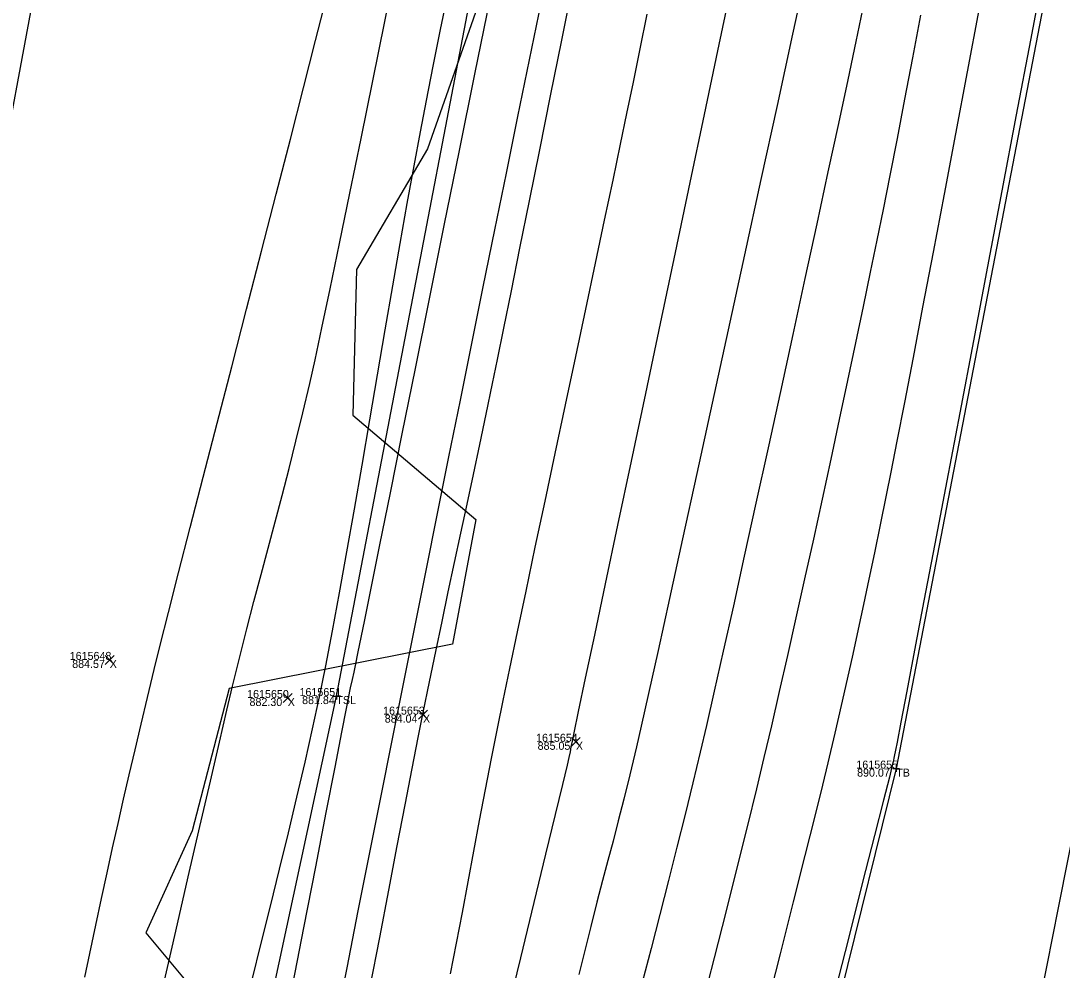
# Model space of a CAD drawing. Extents: x 1957117 to 1971063, y 701601 to 715861.
# Drawn here: x 1962801.93 to 1962847.45, y 704038.02 to 704079.53 of the extents above; entities that cross this region are included whole.
import ezdxf

# ---------------------------------------------------------------- set-up
doc = ezdxf.new("R2010")
doc.units = 0
for name, color, linetype in [('AP_X_Lights', 7, 'Continuous'), ('DT_X_Break_Line', 7, 'Continuous'), ('DT_X_Contour_Major', 7, 'Continuous'), ('DT_X_Contour_Minor', 7, 'Continuous'), ('DT_X_TIN_Hull', 7, 'Continuous'), ('GE_X_CL_20', 7, 'Continuous'), ('HY_X_Water_Edge', 7, 'Continuous'), ('PV_P_Drive', 7, 'Continuous'), ('PV_P_Shoulder', 7, 'Continuous'), ('RS_Raster1', 7, 'Continuous'), ('RW_X_Esmt_RR', 7, 'Continuous'), ('SC_Scratch1', 7, 'Continuous'), ('VG_X_Tree_Line_Rt', 7, 'Continuous')]:
    doc.layers.add(name, color=color, linetype=linetype)

msp = doc.modelspace()

# ---------------------------------------------------------------- linework, layer by layer
at = {"layer": 'AP_X_Lights'}
for p, q in [((1962805.618, 704051.388), (1962806.006, 704051.778)), ((1962805.618, 704051.778), (1962806.006, 704051.388)), ((1962813.399, 704049.723), (1962813.787, 704050.113)), ((1962813.399, 704050.113), (1962813.787, 704049.723)), ((1962819.313, 704048.996), (1962819.701, 704049.386)), ((1962819.313, 704049.386), (1962819.701, 704048.996)), ((1962825.997, 704047.808), (1962826.385, 704048.198)), ((1962825.997, 704048.198), (1962826.385, 704047.808))]:
    msp.add_line(p, q, dxfattribs=at)
at = {"layer": 'DT_X_Break_Line'}
for points in [[(1962730.818, 703457.798), (1962733.395, 703504.264), (1962741.916, 703605.02), (1962747.624, 703652.087), (1962756.592, 703704.666), (1962761.935, 703754.654), (1962770.271, 703804.276), (1962778.004, 703852.465), (1962787.236, 703902.544), (1962794.92, 703952.201), (1962805.163, 704000.74), (1962815.72, 704050.002), (1962825.218, 704099.5), (1962834.811, 704148.707), (1962846.035, 704198.31), (1962854.549, 704243.654), (1962868.069, 704295.231)], [(1962892.064, 704289.931), (1962881.011, 704234.451), (1962871.969, 704195.37), (1962858.193, 704145.387), (1962849.618, 704095.769), (1962840.196, 704046.83), (1962828.044, 703997.69), (1962822.426, 703949.671), (1962812.618, 703898.591), (1962803.468, 703849.395), (1962793.965, 703803.71), (1962788.733, 703751.727), (1962780.252, 703700.82), (1962774.948, 703651.755), (1962769.57, 703604.236), (1962761.597, 703549.082), (1962757.692, 703508.157), (1962753.044, 703454.513)]]:
    msp.add_lwpolyline(points, dxfattribs=at)
at = {"layer": 'DT_X_Contour_Major'}
for points in [[(1962846.663, 704081.85), (1962846.063, 704078.682), (1962845.444, 704075.414), (1962844.815, 704072.097), (1962844.186, 704068.787), (1962843.569, 704065.534), (1962842.972, 704062.393), (1962842.407, 704059.416), (1962841.882, 704056.657), (1962841.409, 704054.168), (1962840.997, 704052.004), (1962840.657, 704050.216), (1962840.398, 704048.858), (1962840.231, 704047.983), (1962840.166, 704047.644), (1962840.108, 704047.358), (1962840.058, 704047.131), (1962839.992, 704046.847), (1962839.895, 704046.462), (1962839.641, 704045.457), (1962839.247, 704043.901), (1962838.729, 704041.862), (1962838.107, 704039.41), (1962837.397, 704036.612)], [(1962846.663, 704081.85), (1962846.063, 704078.682), (1962845.444, 704075.414), (1962844.815, 704072.097), (1962844.186, 704068.787), (1962843.569, 704065.534), (1962842.972, 704062.393), (1962842.407, 704059.416), (1962841.882, 704056.657), (1962841.409, 704054.168), (1962840.997, 704052.004), (1962840.657, 704050.216), (1962840.398, 704048.858), (1962840.231, 704047.983), (1962840.166, 704047.644), (1962840.108, 704047.358), (1962840.058, 704047.131), (1962839.992, 704046.847), (1962839.895, 704046.462), (1962839.641, 704045.457), (1962839.247, 704043.901), (1962838.729, 704041.862), (1962838.107, 704039.41), (1962837.397, 704036.612)], [(1962832.927, 704080.775), (1962832.389, 704078.218), (1962831.801, 704075.424), (1962831.176, 704072.461), (1962830.53, 704069.397), (1962829.877, 704066.299), (1962829.231, 704063.234), (1962828.605, 704060.27), (1962828.016, 704057.475), (1962827.476, 704054.917), (1962827, 704052.662), (1962826.603, 704050.779), (1962826.298, 704049.335), (1962826.101, 704048.398), (1962826.025, 704048.035), (1962825.975, 704047.776), (1962825.937, 704047.57), (1962825.884, 704047.312), (1962825.806, 704046.987), (1962825.602, 704046.141), (1962825.285, 704044.825), (1962824.866, 704043.089), (1962824.357, 704040.984), (1962823.771, 704038.561), (1962823.12, 704035.87)], [(1962832.927, 704080.775), (1962832.389, 704078.218), (1962831.801, 704075.424), (1962831.176, 704072.461), (1962830.53, 704069.397), (1962829.877, 704066.299), (1962829.231, 704063.234), (1962828.605, 704060.27), (1962828.016, 704057.475), (1962827.476, 704054.917), (1962827, 704052.662), (1962826.603, 704050.779), (1962826.298, 704049.335), (1962826.101, 704048.398), (1962826.025, 704048.035), (1962825.975, 704047.776), (1962825.937, 704047.57), (1962825.884, 704047.312), (1962825.806, 704046.987), (1962825.602, 704046.141), (1962825.285, 704044.825), (1962824.866, 704043.089), (1962824.357, 704040.984), (1962823.771, 704038.561), (1962823.12, 704035.87)]]:
    msp.add_lwpolyline(points, dxfattribs=at)
at = {"layer": 'DT_X_Contour_Minor'}
for points in [[(1962808.138, 704037.239), (1962808.706, 704039.729), (1962809.248, 704042.097), (1962809.753, 704044.295), (1962810.21, 704046.275), (1962810.608, 704047.99), (1962810.936, 704049.392), (1962811.183, 704050.434), (1962811.497, 704051.713), (1962811.809, 704052.946), (1962812.119, 704054.142), (1962812.428, 704055.313), (1962812.736, 704056.469), (1962813.042, 704057.619), (1962813.347, 704058.775), (1962813.651, 704059.947), (1962813.953, 704061.145), (1962814.255, 704062.381), (1962814.555, 704063.663), (1962814.786, 704064.704), (1962815.086, 704066.102), (1962815.446, 704067.813), (1962815.857, 704069.793), (1962816.31, 704071.996), (1962816.797, 704074.379), (1962817.309, 704076.896), (1962817.837, 704079.503), (1962818.372, 704082.156)], [(1962808.138, 704037.239), (1962808.706, 704039.729), (1962809.248, 704042.097), (1962809.753, 704044.295), (1962810.21, 704046.275), (1962810.608, 704047.99), (1962810.936, 704049.392), (1962811.183, 704050.434), (1962811.497, 704051.713), (1962811.809, 704052.946), (1962812.119, 704054.142), (1962812.428, 704055.313), (1962812.736, 704056.469), (1962813.042, 704057.619), (1962813.347, 704058.775), (1962813.651, 704059.947), (1962813.953, 704061.145), (1962814.255, 704062.381), (1962814.555, 704063.663), (1962814.786, 704064.704), (1962815.086, 704066.102), (1962815.446, 704067.813), (1962815.857, 704069.793), (1962816.31, 704071.996), (1962816.797, 704074.379), (1962817.309, 704076.896), (1962817.837, 704079.503), (1962818.372, 704082.156)], [(1962836.303, 704081.885), (1962835.664, 704078.942), (1962834.986, 704075.819), (1962834.282, 704072.581), (1962833.566, 704069.29), (1962832.851, 704066.01), (1962832.152, 704062.804), (1962831.482, 704059.737), (1962830.854, 704056.871), (1962830.283, 704054.269), (1962829.782, 704051.996), (1962829.365, 704050.115), (1962829.046, 704048.689), (1962828.838, 704047.781), (1962828.544, 704046.555), (1962828.282, 704045.49), (1962828.042, 704044.543), (1962827.815, 704043.665), (1962827.59, 704042.811), (1962827.36, 704041.934), (1962827.113, 704040.988), (1962826.841, 704039.926), (1962826.534, 704038.703), (1962826.32, 704037.834)], [(1962836.303, 704081.885), (1962835.664, 704078.942), (1962834.986, 704075.819), (1962834.282, 704072.581), (1962833.566, 704069.29), (1962832.851, 704066.01), (1962832.152, 704062.804), (1962831.482, 704059.737), (1962830.854, 704056.871), (1962830.283, 704054.269), (1962829.782, 704051.996), (1962829.365, 704050.115), (1962829.046, 704048.689), (1962828.838, 704047.781), (1962828.544, 704046.555), (1962828.282, 704045.49), (1962828.042, 704044.543), (1962827.815, 704043.665), (1962827.59, 704042.811), (1962827.36, 704041.934), (1962827.113, 704040.988), (1962826.841, 704039.926), (1962826.534, 704038.703), (1962826.32, 704037.834)], [(1962826.065, 704081.161), (1962825.565, 704078.677), (1962825.074, 704076.241), (1962824.6, 704073.89), (1962824.151, 704071.661), (1962823.733, 704069.593), (1962823.355, 704067.722), (1962823.023, 704066.087), (1962822.746, 704064.725), (1962822.53, 704063.673), (1962822.25, 704062.322), (1962821.971, 704060.997), (1962821.695, 704059.691), (1962821.419, 704058.4), (1962821.145, 704057.118), (1962820.871, 704055.838), (1962820.598, 704054.556), (1962820.324, 704053.264), (1962820.05, 704051.958), (1962819.775, 704050.632), (1962819.499, 704049.281), (1962819.282, 704048.193), (1962819.016, 704046.836), (1962818.709, 704045.245), (1962818.366, 704043.458), (1962817.994, 704041.511), (1962817.6, 704039.443), (1962817.19, 704037.29)], [(1962826.065, 704081.161), (1962825.565, 704078.677), (1962825.074, 704076.241), (1962824.6, 704073.89), (1962824.151, 704071.661), (1962823.733, 704069.593), (1962823.355, 704067.722), (1962823.023, 704066.087), (1962822.746, 704064.725), (1962822.53, 704063.673), (1962822.25, 704062.322), (1962821.971, 704060.997), (1962821.695, 704059.691), (1962821.419, 704058.4), (1962821.145, 704057.118), (1962820.871, 704055.838), (1962820.598, 704054.556), (1962820.324, 704053.264), (1962820.05, 704051.958), (1962819.775, 704050.632), (1962819.499, 704049.281), (1962819.282, 704048.193), (1962819.016, 704046.836), (1962818.709, 704045.245), (1962818.366, 704043.458), (1962817.994, 704041.511), (1962817.6, 704039.443), (1962817.19, 704037.29)], [(1962812.034, 704037.595), (1962812.436, 704039.205), (1962812.838, 704040.821), (1962813.235, 704042.431), (1962813.623, 704044.024), (1962813.996, 704045.587), (1962814.35, 704047.108), (1962814.68, 704048.574), (1962814.981, 704049.973), (1962815.256, 704051.33), (1962815.55, 704052.855), (1962815.858, 704054.521), (1962816.178, 704056.302), (1962816.508, 704058.172), (1962816.844, 704060.105), (1962817.183, 704062.073), (1962817.522, 704064.052), (1962817.858, 704066.015), (1962818.189, 704067.936), (1962818.511, 704069.787), (1962818.822, 704071.544), (1962819.118, 704073.179), (1962819.396, 704074.667), (1962819.662, 704076.045), (1962819.957, 704077.542), (1962820.277, 704079.14), (1962820.618, 704080.821)], [(1962812.034, 704037.595), (1962812.436, 704039.205), (1962812.838, 704040.821), (1962813.235, 704042.431), (1962813.623, 704044.024), (1962813.996, 704045.587), (1962814.35, 704047.108), (1962814.68, 704048.574), (1962814.981, 704049.973), (1962815.256, 704051.33), (1962815.55, 704052.855), (1962815.858, 704054.521), (1962816.178, 704056.302), (1962816.508, 704058.172), (1962816.844, 704060.105), (1962817.183, 704062.073), (1962817.522, 704064.052), (1962817.858, 704066.015), (1962818.189, 704067.936), (1962818.511, 704069.787), (1962818.822, 704071.544), (1962819.118, 704073.179), (1962819.396, 704074.667), (1962819.662, 704076.045), (1962819.957, 704077.542), (1962820.277, 704079.14), (1962820.618, 704080.821)], [(1962804.727, 704037.71), (1962804.939, 704038.745), (1962805.201, 704039.98), (1962805.452, 704041.153), (1962805.697, 704042.277), (1962805.937, 704043.367), (1962806.177, 704044.437), (1962806.418, 704045.498), (1962806.664, 704046.566), (1962806.918, 704047.653), (1962807.183, 704048.773), (1962807.461, 704049.94), (1962807.756, 704051.167), (1962808.017, 704052.231), (1962808.376, 704053.653), (1962808.818, 704055.385), (1962809.33, 704057.375), (1962809.897, 704059.574), (1962810.507, 704061.931), (1962811.145, 704064.397), (1962811.798, 704066.922), (1962812.453, 704069.455), (1962813.095, 704071.946), (1962813.711, 704074.346), (1962814.287, 704076.603), (1962814.811, 704078.669), (1962815.267, 704080.493)], [(1962804.727, 704037.71), (1962804.939, 704038.745), (1962805.201, 704039.98), (1962805.452, 704041.153), (1962805.697, 704042.277), (1962805.937, 704043.367), (1962806.177, 704044.437), (1962806.418, 704045.498), (1962806.664, 704046.566), (1962806.918, 704047.653), (1962807.183, 704048.773), (1962807.461, 704049.94), (1962807.756, 704051.167), (1962808.017, 704052.231), (1962808.376, 704053.653), (1962808.818, 704055.385), (1962809.33, 704057.375), (1962809.897, 704059.574), (1962810.507, 704061.931), (1962811.145, 704064.397), (1962811.798, 704066.922), (1962812.453, 704069.455), (1962813.095, 704071.946), (1962813.711, 704074.346), (1962814.287, 704076.603), (1962814.811, 704078.669), (1962815.267, 704080.493)], [(1962822.424, 704080.489), (1962821.758, 704077.188), (1962821.088, 704073.863), (1962820.424, 704070.572), (1962819.778, 704067.371), (1962819.162, 704064.318), (1962818.588, 704061.469), (1962818.066, 704058.882), (1962817.608, 704056.613), (1962817.226, 704054.721), (1962816.931, 704053.261), (1962816.735, 704052.291), (1962816.649, 704051.867), (1962816.554, 704051.412), (1962816.477, 704051.051), (1962816.406, 704050.721), (1962816.329, 704050.359), (1962816.236, 704049.904), (1962816.148, 704049.455), (1962815.948, 704048.428), (1962815.65, 704046.89), (1962815.265, 704044.906), (1962814.807, 704042.542), (1962814.288, 704039.866), (1962813.722, 704036.942)], [(1962822.424, 704080.489), (1962821.758, 704077.188), (1962821.088, 704073.863), (1962820.424, 704070.572), (1962819.778, 704067.371), (1962819.162, 704064.318), (1962818.588, 704061.469), (1962818.066, 704058.882), (1962817.608, 704056.613), (1962817.226, 704054.721), (1962816.931, 704053.261), (1962816.735, 704052.291), (1962816.649, 704051.867), (1962816.554, 704051.412), (1962816.477, 704051.051), (1962816.406, 704050.721), (1962816.329, 704050.359), (1962816.236, 704049.904), (1962816.148, 704049.455), (1962815.948, 704048.428), (1962815.65, 704046.89), (1962815.265, 704044.906), (1962814.807, 704042.542), (1962814.288, 704039.866), (1962813.722, 704036.942)], [(1962829.298, 704079.823), (1962828.988, 704078.298), (1962828.691, 704076.845), (1962828.411, 704075.479), (1962828.131, 704074.128), (1962827.803, 704072.562), (1962827.435, 704070.815), (1962827.036, 704068.923), (1962826.612, 704066.922), (1962826.171, 704064.846), (1962825.723, 704062.731), (1962825.273, 704060.612), (1962824.831, 704058.525), (1962824.403, 704056.506), (1962823.998, 704054.589), (1962823.624, 704052.811), (1962823.288, 704051.206), (1962822.998, 704049.809), (1962822.762, 704048.658), (1962822.486, 704047.278), (1962822.222, 704045.913), (1962821.965, 704044.56), (1962821.713, 704043.216), (1962821.464, 704041.876), (1962821.214, 704040.539), (1962820.96, 704039.2), (1962820.701, 704037.857)], [(1962829.298, 704079.823), (1962828.988, 704078.298), (1962828.691, 704076.845), (1962828.411, 704075.479), (1962828.131, 704074.128), (1962827.803, 704072.562), (1962827.435, 704070.815), (1962827.036, 704068.923), (1962826.612, 704066.922), (1962826.171, 704064.846), (1962825.723, 704062.731), (1962825.273, 704060.612), (1962824.831, 704058.525), (1962824.403, 704056.506), (1962823.998, 704054.589), (1962823.624, 704052.811), (1962823.288, 704051.206), (1962822.998, 704049.809), (1962822.762, 704048.658), (1962822.486, 704047.278), (1962822.222, 704045.913), (1962821.965, 704044.56), (1962821.713, 704043.216), (1962821.464, 704041.876), (1962821.214, 704040.539), (1962820.96, 704039.2), (1962820.701, 704037.857)], [(1962838.723, 704080.017), (1962838.431, 704078.626), (1962838.076, 704076.951), (1962837.667, 704075.034), (1962837.213, 704072.918), (1962836.723, 704070.647), (1962836.207, 704068.261), (1962835.674, 704065.805), (1962835.133, 704063.321), (1962834.594, 704060.851), (1962834.065, 704058.438), (1962833.555, 704056.125), (1962833.075, 704053.954), (1962832.633, 704051.969), (1962832.238, 704050.211), (1962831.899, 704048.723), (1962831.626, 704047.548), (1962831.306, 704046.208), (1962830.966, 704044.82), (1962830.61, 704043.394), (1962830.241, 704041.937), (1962829.863, 704040.458), (1962829.479, 704038.967), (1962829.091, 704037.472)], [(1962838.723, 704080.017), (1962838.431, 704078.626), (1962838.076, 704076.951), (1962837.667, 704075.034), (1962837.213, 704072.918), (1962836.723, 704070.647), (1962836.207, 704068.261), (1962835.674, 704065.805), (1962835.133, 704063.321), (1962834.594, 704060.851), (1962834.065, 704058.438), (1962833.555, 704056.125), (1962833.075, 704053.954), (1962832.633, 704051.969), (1962832.238, 704050.211), (1962831.899, 704048.723), (1962831.626, 704047.548), (1962831.306, 704046.208), (1962830.966, 704044.82), (1962830.61, 704043.394), (1962830.241, 704041.937), (1962829.863, 704040.458), (1962829.479, 704038.967), (1962829.091, 704037.472)], [(1962841.262, 704079.777), (1962840.908, 704077.91), (1962840.563, 704076.104), (1962840.231, 704074.381), (1962839.915, 704072.764), (1962839.621, 704071.275), (1962839.351, 704069.936), (1962839.063, 704068.533), (1962838.752, 704067.031), (1962838.419, 704065.446), (1962838.07, 704063.794), (1962837.707, 704062.093), (1962837.334, 704060.359), (1962836.955, 704058.609), (1962836.573, 704056.86), (1962836.191, 704055.128), (1962835.814, 704053.43), (1962835.444, 704051.783), (1962835.085, 704050.203), (1962834.741, 704048.708), (1962834.415, 704047.314), (1962834.086, 704045.941), (1962833.693, 704044.343), (1962833.247, 704042.555), (1962832.757, 704040.613), (1962832.233, 704038.551), (1962831.685, 704036.404)], [(1962841.262, 704079.777), (1962840.908, 704077.91), (1962840.563, 704076.104), (1962840.231, 704074.381), (1962839.915, 704072.764), (1962839.621, 704071.275), (1962839.351, 704069.936), (1962839.063, 704068.533), (1962838.752, 704067.031), (1962838.419, 704065.446), (1962838.07, 704063.794), (1962837.707, 704062.093), (1962837.334, 704060.359), (1962836.955, 704058.609), (1962836.573, 704056.86), (1962836.191, 704055.128), (1962835.814, 704053.43), (1962835.444, 704051.783), (1962835.085, 704050.203), (1962834.741, 704048.708), (1962834.415, 704047.314), (1962834.086, 704045.941), (1962833.693, 704044.343), (1962833.247, 704042.555), (1962832.757, 704040.613), (1962832.233, 704038.551), (1962831.685, 704036.404)], [(1962843.812, 704080.007), (1962843.3, 704077.29), (1962842.789, 704074.588), (1962842.288, 704071.944), (1962841.806, 704069.404), (1962841.351, 704067.01), (1962840.93, 704064.807), (1962840.552, 704062.839), (1962840.225, 704061.151), (1962839.958, 704059.786), (1962839.759, 704058.79), (1962839.492, 704057.484), (1962839.241, 704056.266), (1962839.001, 704055.115), (1962838.766, 704054.008), (1962838.533, 704052.924), (1962838.295, 704051.84), (1962838.049, 704050.736), (1962837.788, 704049.589), (1962837.508, 704048.378), (1962837.204, 704047.081), (1962836.97, 704046.114), (1962836.632, 704044.747), (1962836.201, 704043.028), (1962835.692, 704041.008), (1962835.117, 704038.737), (1962834.489, 704036.266)], [(1962843.812, 704080.007), (1962843.3, 704077.29), (1962842.789, 704074.588), (1962842.288, 704071.944), (1962841.806, 704069.404), (1962841.351, 704067.01), (1962840.93, 704064.807), (1962840.552, 704062.839), (1962840.225, 704061.151), (1962839.958, 704059.786), (1962839.759, 704058.79), (1962839.492, 704057.484), (1962839.241, 704056.266), (1962839.001, 704055.115), (1962838.766, 704054.008), (1962838.533, 704052.924), (1962838.295, 704051.84), (1962838.049, 704050.736), (1962837.788, 704049.589), (1962837.508, 704048.378), (1962837.204, 704047.081), (1962836.97, 704046.114), (1962836.632, 704044.747), (1962836.201, 704043.028), (1962835.692, 704041.008), (1962835.117, 704038.737), (1962834.489, 704036.266)]]:
    msp.add_lwpolyline(points, dxfattribs=at)
at = {"layer": 'DT_X_TIN_Hull'}
msp.add_lwpolyline([(1962854.544, 704302.816), (1962839.463, 704247.251), (1962828.794, 704202.213), (1962815.745, 704150.832), (1962806.442, 704101.802), (1962788.018, 704003.247), (1962779.047, 703954.01), (1962770.927, 703904.936), (1962763.124, 703854.555), (1962754.385, 703805.324), (1962746.258, 703756.127), (1962738.677, 703706.86), (1962732.41, 703657.862), (1962724.468, 703607.498), (1962718.773, 703557.311), (1962703.306, 703409.414)], dxfattribs=at)
at = {"layer": 'GE_X_CL_20'}
msp.add_arc((1968466.781, 702923.066), 5729.578, 166.495347, 177.813939, dxfattribs=at)
at = {"layer": 'HY_X_Water_Edge'}
msp.add_spline([(1963191.723, 701994.048), (1963062.047, 702441.167), (1962863.491, 703169.356), (1962827.53, 703438.691), (1962823.213, 703537.412), (1962817.962, 703593.874), (1962817.97, 703697.316), (1962828.582, 703804.235), (1962836.461, 703844.734), (1962850.687, 703896.004), (1962867.251, 703938.846), (1962873.848, 703992.355), (1962884.135, 704091.371), (1962891.241, 704140.854), (1962897.382, 704180.529), (1962905.467, 704230.979), (1962943.949, 704328.022), (1962948.537, 704378.842), (1962964.114, 704426.264), (1963004.885, 704570.73), (1963042.054, 704716.522), (1963062.038, 704814.417), (1963072.171, 704860.237), (1963090.023, 704956.798), (1963107.066, 705031.783), (1963133.773, 705105.742), (1963148.685, 705206.74), (1963175.48, 705301.059), (1963191.635, 705353.417), (1963210.988, 705447.286), (1963219.532, 705497.27), (1963230.124, 705549.475), (1963251.052, 705591.159), (1963275.289, 705693.429), (1963292.982, 705784.032), (1963302.841, 705839.645), (1963335.126, 705936.766), (1963359.752, 706046.75), (1963389.133, 706177.299), (1963417.827, 706273.456), (1963475.868, 706451.902), (1963533.782, 706640.53), (1963553.86, 706696.984), (1963580.184, 706715.425), (1963609.172, 706718.73), (1963617.062, 706714.691), (1963619.447, 706694.678), (1963564.282, 706533.07), (1963531.853, 706395.229), (1963434.4, 706006.96), (1963354.09, 705679.186), (1963237.513, 705206.07), (1963167.369, 704892.962), (1963059.145, 704434.176), (1962907.914, 703908.742), (1962877.458, 703703.326), (1962898.357, 703412.121), (1962942.65, 703052.267), (1963048.963, 702674.866), (1963191.468, 702189.666), (1963245.396, 702019.832)], degree=3, dxfattribs=at)
at = {"layer": 'PV_P_Drive'}
for p, q in [((1962815.574, 704050.002), (1962815.866, 704050.002)), ((1962815.72, 704050.148), (1962815.72, 704049.856)), ((1962815.72, 704050.002), (1962815.72, 704050.002)), ((1962840.196, 704046.976), (1962840.196, 704046.684)), ((1962840.05, 704046.83), (1962840.342, 704046.83)), ((1962840.196, 704046.83), (1962840.196, 704046.83))]:
    msp.add_line(p, q, dxfattribs=at)
at = {"layer": 'RW_X_Esmt_RR'}
for radius, start, end in [(5759.578, 166.4953469, 172.9409494), (5699.578, 166.495347, 172.904425)]:
    msp.add_arc((1968466.781, 702923.066), radius, start, end, dxfattribs=at)
at = {"layer": 'VG_X_Tree_Line_Rt'}
msp.add_lwpolyline([(1962826.276, 704125.474), (1962826.166, 704118.596), (1962827.084, 704111.527), (1962823.254, 704108.013), (1962820.667, 704104.636), (1962820.282, 704098.865), (1962821.057, 704094.092), (1962823.507, 704089.087), (1962822.249, 704081.18), (1962819.7, 704073.933), (1962816.602, 704068.652), (1962816.442, 704062.278), (1962821.81, 704057.72), (1962820.804, 704052.267), (1962811.033, 704050.334), (1962809.422, 704044.105), (1962807.39, 704039.656), (1962810.59, 704035.804)], dxfattribs=at)

# ---------------------------------------------------------------- texts
at = {"layer": 'PV_P_Shoulder'}
for s, p in [('884.57', (1962804.17, 704051.233)), ('882.30', (1962811.923, 704049.568)), ('881.84', (1962814.221, 704049.652)), ('884.04', (1962817.834, 704048.841)), ('885.05', (1962824.518, 704047.653)), ('890.07', (1962838.485, 704046.48))]:
    msp.add_text(s, height=0.35, dxfattribs=at).set_placement(p)
at = {"layer": 'RS_Raster1'}
for s, p in [('1615648', (1962804.062, 704051.583)), ('1615650', (1962811.819, 704049.918)), ('1615651', (1962814.108, 704050.002)), ('1615653', (1962817.763, 704049.191)), ('1615654', (1962824.45, 704048.003)), ('1615655', (1962838.452, 704046.83))]:
    msp.add_text(s, height=0.35, dxfattribs=at).set_placement(p)
at = {"layer": 'SC_Scratch1'}
for s, p in [('X', (1962805.812, 704051.233)), ('X', (1962813.593, 704049.568)), ('TSL', (1962815.72, 704049.652)), ('X', (1962819.507, 704048.841)), ('X', (1962826.191, 704047.653)), ('TB', (1962840.196, 704046.48))]:
    msp.add_text(s, height=0.35, dxfattribs=at).set_placement(p)

doc.saveas('drawing.dxf')
